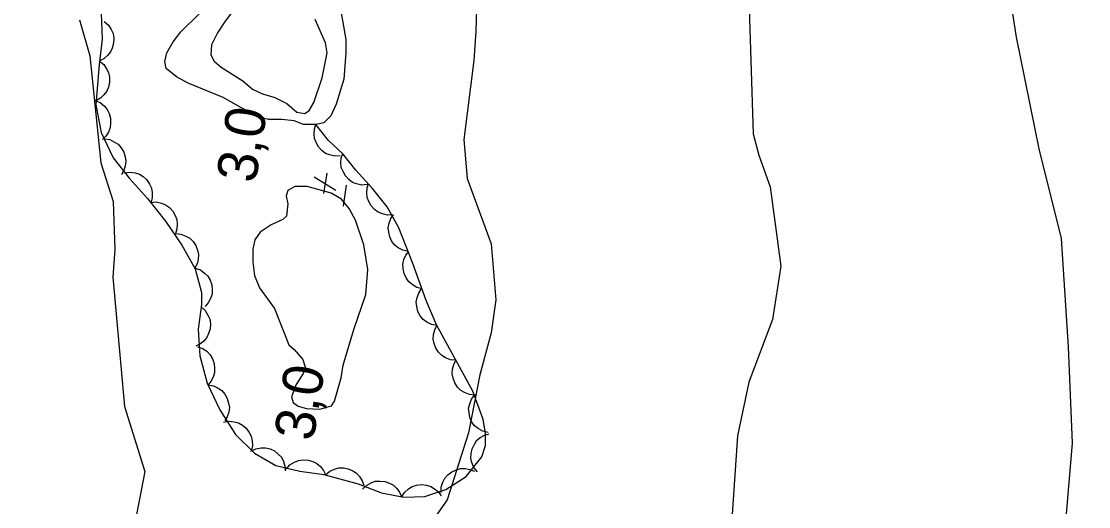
# Model space of a CAD drawing. Extents: x 282461 to 284471, y 5554090 to 5557646.
# Drawn here: x 283556.5 to 283636.5, y 5556246.8 to 5556283.2 of the extents above; entities that cross this region are included whole.
import ezdxf

# ---------------------------------------------------------------- set-up
doc = ezdxf.new("R2010")
doc.units = 0
for name, color, linetype in [('Niveau 1', 7, 'Continuous'), ('Niveau 2', 7, 'Continuous'), ('Niveau 3', 7, 'Continuous'), ('Niveau 4', 7, 'Continuous'), ('Niveau 44', 7, 'Continuous'), ('Niveau 7', 7, 'Continuous')]:
    doc.layers.add(name, color=color, linetype=linetype)

msp = doc.modelspace()

# ---------------------------------------------------------------- linework, layer by layer
at = {"layer": 'Niveau 1'}
for points in [[(283634.92, 5556180.26), (283636.05, 5556184.45), (283636.5, 5556187.01), (283635.5, 5556195.59), (283634.27, 5556203.48), (283631.43, 5556210.19), (283629.53, 5556215.05), (283628.31, 5556221.54), (283629.44, 5556226.66), (283633.3, 5556238.08), (283634.65, 5556243.9), (283635.29, 5556251.58), (283635, 5556258.78), (283634.47, 5556266.91), (283632.79, 5556273.63), (283631.1, 5556281.98), (283629.38, 5556293.12)], [(283610.84, 5556291.26), (283611.37, 5556274.75), (283611.8, 5556273.14), (283612.63, 5556270.77), (283613.43, 5556264.84), (283612.81, 5556260.83), (283611.03, 5556256.14), (283610.2, 5556252.12), (283609.74, 5556245.52), (283609.77, 5556241.11), (283609.58, 5556236.23), (283608.69, 5556230.18), (283607.12, 5556223.66), (283601.69, 5556204.1), (283600.34, 5556198.05), (283600.38, 5556193.64), (283601.34, 5556189.47), (283602.49, 5556187.97), (283606.18, 5556181.58), (283608.75, 5556175)]]:
    msp.add_lwpolyline(points, dxfattribs=at)
at = {"layer": 'Niveau 2'}
for points in [[(283590.71, 5556286.68), (283590.59, 5556282.41), (283590.44, 5556280.23), (283589.69, 5556274.33), (283589.94, 5556271.39), (283591.73, 5556266.5), (283592.09, 5556262.32), (283591.73, 5556259.83), (283590.9, 5556256.7), (283590.05, 5556252.35), (283588.43, 5556247.33), (283585.53, 5556243.15)], [(283560.9, 5556283.29), (283561.68, 5556280.58), (283562.49, 5556272.58)], [(283562.49, 5556272.58), (283563.43, 5556269.68), (283563.55, 5556266.08), (283563.4, 5556264.01), (283564.28, 5556254.32), (283565.8, 5556249.45), (283565.01, 5556245.47), (283565.15, 5556244.43), (283565.69, 5556242.29), (283566.06, 5556236.75), (283566.39, 5556235.16), (283565.68, 5556233.48), (283564.41, 5556231.61), (283562.68, 5556229.85), (283560.82, 5556229.13), (283558.61, 5556228.76), (283557.22, 5556228.98), (283555.42, 5556231.28)]]:
    msp.add_lwpolyline(points, dxfattribs=at)
at = {"layer": 'Niveau 3'}
for p, q in [((283579.19, 5556270.27), (283579.44, 5556271.81)), ((283578.48, 5556271.53), (283580.11, 5556270.53)), ((283580.67, 5556269.33), (283580.91, 5556270.91))]:
    msp.add_line(p, q, dxfattribs=at)
at = {"layer": 'Niveau 4'}
for points in [[(283573.47, 5556285.4), (283571.76, 5556283.11), (283571.24, 5556282.3), (283570.79, 5556281.42), (283570.74, 5556280.66), (283570.98, 5556280.2), (283571.5, 5556279.74), (283573.14, 5556278.71), (283573.85, 5556278.08), (283574.61, 5556277.74), (283575.54, 5556277.46), (283576.42, 5556277.01), (283577.18, 5556276.38), (283577.77, 5556276.27), (283578.11, 5556276.5), (283578.46, 5556277.09), (283579.07, 5556278.95), (283579.46, 5556280.82), (283579.33, 5556281.57), (283578.56, 5556283.31)], [(283581.45, 5556260.09), (283582.35, 5556262.72), (283582.5, 5556264.58), (283582.19, 5556266.43), (283581.58, 5556268.29), (283581.11, 5556269.15), (283580.52, 5556269.84), (283579.76, 5556270.3), (283577.95, 5556270.8), (283577.02, 5556270.79), (283576.5, 5556270.5), (283576.39, 5556270.09), (283576.51, 5556269.51), (283576.4, 5556268.58), (283576.12, 5556268.34), (283575.25, 5556267.92), (283574.44, 5556267.39), (283574.04, 5556266.81), (283573.87, 5556266.11), (283573.88, 5556265.12), (283574.01, 5556264.13), (283574.37, 5556263.21), (283575.5, 5556261.65), (283576.57, 5556258.93), (283576.98, 5556258.59), (283577.63, 5556257.84), (283577.82, 5556257.2), (283577.65, 5556256.79), (283577.13, 5556255.97), (283576.79, 5556255.04), (283576.91, 5556254.63), (283577.27, 5556254.35), (283577.91, 5556254.18), (283578.9, 5556254.13), (283579.77, 5556254.37), (283580, 5556254.72), (283580.5, 5556256.47), (283580.66, 5556257.41), (283581.45, 5556260.09)]]:
    msp.add_lwpolyline(points, dxfattribs=at)
at = {"layer": 'Niveau 44'}
for points in [[(283562.52, 5556283.79), (283562.59, 5556281.84), (283562.36, 5556279.93), (283562.13, 5556276.92), (283562.52, 5556274.84), (283563.43, 5556272.95), (283564.65, 5556271.39), (283566, 5556269.91), (283567.34, 5556268.21), (283568.57, 5556266.41), (283569.57, 5556264.63), (283570.03, 5556262.86), (283570.03, 5556261.96), (283569.78, 5556260.12), (283569.92, 5556258.11), (283570.46, 5556256.07), (283571.4, 5556254.06), (283572.59, 5556252.23), (283574, 5556250.82), (283575.61, 5556249.9), (283577.4, 5556249.49), (283579.2, 5556249.24), (283581.78, 5556248.53), (283583.53, 5556247.85), (283585.2, 5556247.54), (283586.77, 5556247.59), (283588.34, 5556248.1), (283589.87, 5556249.08), (283591.05, 5556250.54), (283591.31, 5556251.39), (283591.32, 5556252.32), (283591.15, 5556253.34), (283590.36, 5556255.48), (283587.65, 5556260.43), (283586.87, 5556262.26), (283585.88, 5556265.04), (283584.82, 5556267.71), (283583.94, 5556269.27), (283582.86, 5556270.65), (283581.61, 5556272.02), (283580.66, 5556273.22), (283579.55, 5556274.24), (283578.61, 5556275.45)], [(283562.75, 5556283.16), (283563.06, 5556282.89), (283563.28, 5556282.55), (283563.41, 5556282.25), (283563.46, 5556281.9), (283563.45, 5556281.54), (283563.34, 5556281.17), (283563.22, 5556280.88), (283562.99, 5556280.61), (283562.71, 5556280.37), (283562.39, 5556280.21)], [(283562.38, 5556280.21), (283562.71, 5556279.95), (283562.93, 5556279.62), (283563.08, 5556279.33), (283563.15, 5556278.99), (283563.15, 5556278.62), (283563.06, 5556278.25), (283562.95, 5556277.95), (283562.73, 5556277.67), (283562.46, 5556277.42), (283562.16, 5556277.25)], [(283562.07, 5556277.24), (283562.45, 5556277.08), (283562.76, 5556276.82), (283562.97, 5556276.57), (283563.12, 5556276.26), (283563.22, 5556275.91), (283563.23, 5556275.53), (283563.2, 5556275.21), (283563.07, 5556274.88), (283562.87, 5556274.57), (283562.62, 5556274.32)], [(283580.43, 5556273.1), (283580.02, 5556273.08), (283579.63, 5556273.17), (283579.32, 5556273.28), (283579.04, 5556273.5), (283578.8, 5556273.76), (283578.62, 5556274.1), (283578.49, 5556274.4), (283578.47, 5556274.75), (283578.5, 5556275.11), (283578.61, 5556275.45)], [(283562.75, 5556274.37), (283563.16, 5556274.31), (283563.52, 5556274.13), (283563.8, 5556273.96), (283564.02, 5556273.69), (283564.21, 5556273.38), (283564.31, 5556273.01), (283564.37, 5556272.69), (283564.32, 5556272.35), (283564.22, 5556272), (283564.04, 5556271.69)], [(283582.46, 5556270.94), (283582.05, 5556270.91), (283581.66, 5556271), (283581.35, 5556271.11), (283581.07, 5556271.32), (283580.82, 5556271.59), (283580.64, 5556271.92), (283580.51, 5556272.22), (283580.48, 5556272.57), (283580.51, 5556272.93), (283580.62, 5556273.27)], [(283564.26, 5556271.82), (283564.67, 5556271.88), (283565.07, 5556271.82), (283565.38, 5556271.73), (283565.67, 5556271.54), (283565.94, 5556271.29), (283566.15, 5556270.97), (283566.29, 5556270.68), (283566.35, 5556270.34), (283566.34, 5556269.97), (283566.26, 5556269.62)], [(283584.39, 5556268.69), (283583.98, 5556268.66), (283583.59, 5556268.75), (283583.28, 5556268.87), (283583, 5556269.08), (283582.76, 5556269.34), (283582.57, 5556269.68), (283582.45, 5556269.98), (283582.42, 5556270.32), (283582.45, 5556270.69), (283582.56, 5556271.03)], [(283566.24, 5556269.61), (283566.65, 5556269.64), (283567.05, 5556269.55), (283567.35, 5556269.43), (283567.63, 5556269.22), (283567.88, 5556268.96), (283568.06, 5556268.62), (283568.19, 5556268.33), (283568.22, 5556267.98), (283568.19, 5556267.61), (283568.08, 5556267.27)], [(283585.53, 5556265.93), (283585.12, 5556266.02), (283584.77, 5556266.21), (283584.51, 5556266.41), (283584.3, 5556266.69), (283584.14, 5556267.02), (283584.06, 5556267.39), (283584.03, 5556267.71), (283584.1, 5556268.05), (283584.23, 5556268.4), (283584.43, 5556268.69)], [(283568.09, 5556267.27), (283568.5, 5556267.24), (283568.87, 5556267.09), (283569.16, 5556266.93), (283569.4, 5556266.68), (283569.61, 5556266.37), (283569.74, 5556266.02), (283569.81, 5556265.7), (283569.79, 5556265.36), (283569.7, 5556265), (283569.54, 5556264.68)], [(283586.56, 5556263.14), (283586.16, 5556263.24), (283585.81, 5556263.45), (283585.56, 5556263.66), (283585.36, 5556263.95), (283585.21, 5556264.28), (283585.14, 5556264.65), (283585.12, 5556264.98), (283585.2, 5556265.32), (283585.35, 5556265.65), (283585.56, 5556265.94)], [(283569.56, 5556264.68), (283569.95, 5556264.55), (283570.27, 5556264.31), (283570.51, 5556264.08), (283570.68, 5556263.78), (283570.8, 5556263.43), (283570.83, 5556263.05), (283570.83, 5556262.73), (283570.71, 5556262.4), (283570.54, 5556262.08), (283570.3, 5556261.81)], [(283587.67, 5556260.39), (283587.26, 5556260.47), (283586.91, 5556260.65), (283586.64, 5556260.84), (283586.43, 5556261.12), (283586.25, 5556261.44), (283586.17, 5556261.81), (283586.12, 5556262.13), (283586.19, 5556262.48), (283586.31, 5556262.82), (283586.5, 5556263.12)], [(283570, 5556261.78), (283570.31, 5556261.5), (283570.52, 5556261.16), (283570.65, 5556260.86), (283570.7, 5556260.51), (283570.68, 5556260.14), (283570.57, 5556259.78), (283570.44, 5556259.49), (283570.21, 5556259.22), (283569.92, 5556258.99), (283569.6, 5556258.83)], [(283589.1, 5556257.78), (283588.69, 5556257.82), (283588.31, 5556257.97), (283588.03, 5556258.14), (283587.79, 5556258.39), (283587.59, 5556258.69), (283587.46, 5556259.05), (283587.39, 5556259.37), (283587.42, 5556259.72), (283587.51, 5556260.07), (283587.67, 5556260.39)], [(283569.74, 5556258.8), (283570.13, 5556258.66), (283570.45, 5556258.43), (283570.69, 5556258.2), (283570.86, 5556257.9), (283570.99, 5556257.55), (283571.02, 5556257.17), (283571.02, 5556256.85), (283570.9, 5556256.52), (283570.73, 5556256.2), (283570.5, 5556255.93)], [(283590.53, 5556255.18), (283590.11, 5556255.22), (283589.74, 5556255.37), (283589.46, 5556255.53), (283589.22, 5556255.78), (283589.02, 5556256.09), (283588.89, 5556256.45), (283588.82, 5556256.76), (283588.85, 5556257.11), (283588.94, 5556257.47), (283589.1, 5556257.78)], [(283570.52, 5556255.94), (283570.93, 5556255.87), (283571.29, 5556255.7), (283571.57, 5556255.52), (283571.79, 5556255.25), (283571.97, 5556254.93), (283572.07, 5556254.57), (283572.13, 5556254.25), (283572.08, 5556253.9), (283571.96, 5556253.55), (283571.78, 5556253.25)], [(283591.51, 5556252.37), (283591.11, 5556252.47), (283590.76, 5556252.67), (283590.5, 5556252.88), (283590.3, 5556253.16), (283590.15, 5556253.49), (283590.08, 5556253.86), (283590.05, 5556254.19), (283590.13, 5556254.53), (283590.27, 5556254.87), (283590.48, 5556255.16)], [(283571.68, 5556253.14), (283572.09, 5556253.22), (283572.49, 5556253.17), (283572.81, 5556253.1), (283573.11, 5556252.92), (283573.39, 5556252.69), (283573.61, 5556252.38), (283573.77, 5556252.1), (283573.84, 5556251.75), (283573.85, 5556251.39), (283573.78, 5556251.04)], [(283590.71, 5556249.44), (283590.45, 5556249.76), (283590.3, 5556250.13), (283590.22, 5556250.45), (283590.23, 5556250.8), (283590.31, 5556251.15), (283590.48, 5556251.49), (283590.65, 5556251.77), (283590.92, 5556251.99), (283591.24, 5556252.17), (283591.58, 5556252.28)], [(283573.73, 5556250.97), (283574.11, 5556251.15), (283574.5, 5556251.22), (283574.83, 5556251.23), (283575.17, 5556251.14), (283575.5, 5556250.99), (283575.79, 5556250.74), (283576.02, 5556250.52), (283576.18, 5556250.2), (283576.29, 5556249.85), (283576.31, 5556249.5)], [(283576.38, 5556249.63), (283576.66, 5556249.94), (283577.01, 5556250.15), (283577.31, 5556250.28), (283577.65, 5556250.32), (283578.02, 5556250.3), (283578.38, 5556250.19), (283578.67, 5556250.06), (283578.94, 5556249.83), (283579.17, 5556249.54), (283579.33, 5556249.22)], [(283579.32, 5556249.21), (283579.64, 5556249.47), (283580.01, 5556249.64), (283580.32, 5556249.73), (283580.67, 5556249.72), (283581.03, 5556249.66), (283581.37, 5556249.5), (283581.65, 5556249.33), (283581.88, 5556249.07), (283582.07, 5556248.76), (283582.19, 5556248.42)], [(283587.98, 5556247.87), (283587.99, 5556248.28), (283588.11, 5556248.66), (283588.26, 5556248.96), (283588.49, 5556249.21), (283588.78, 5556249.44), (283589.13, 5556249.59), (283589.44, 5556249.68), (283589.79, 5556249.68), (283590.15, 5556249.61), (283590.48, 5556249.47)], [(283582.1, 5556248.12), (283582.39, 5556248.41), (283582.74, 5556248.6), (283583.05, 5556248.72), (283583.4, 5556248.74), (283583.76, 5556248.71), (283584.12, 5556248.58), (283584.41, 5556248.44), (283584.66, 5556248.19), (283584.88, 5556247.9), (283585.02, 5556247.57)], [(283585.02, 5556247.53), (283585.24, 5556247.88), (283585.54, 5556248.15), (283585.82, 5556248.33), (283586.15, 5556248.43), (283586.52, 5556248.47), (283586.89, 5556248.42), (283587.21, 5556248.34), (283587.5, 5556248.16), (283587.78, 5556247.92), (283587.99, 5556247.63)]]:
    msp.add_lwpolyline(points, dxfattribs=at)
at = {"layer": 'Niveau 7'}
msp.add_lwpolyline([(283580.35, 5556284.66), (283580.84, 5556281.81), (283580.85, 5556280.82), (283580.69, 5556278.84), (283580.12, 5556276.97), (283579.72, 5556276.1), (283579.2, 5556275.57), (283578.61, 5556275.45), (283577.69, 5556275.44), (283576.99, 5556275.72), (283576.05, 5556275.83), (283575.06, 5556275.82), (283574.19, 5556276.04), (283571.67, 5556277.47), (283569.04, 5556278.55), (283568.16, 5556279.01), (283567.4, 5556279.64), (283567.28, 5556280.17), (283567.45, 5556280.81), (283567.91, 5556281.63), (283568.48, 5556282.39), (283569.87, 5556283.74)], dxfattribs=at)

# ---------------------------------------------------------------- texts
at = {"layer": 'Niveau 3'}
for p in [(283573.4, 5556266.58), (283577.73, 5556247.26)]:
    msp.add_text('    3,0', height=3, rotation=81.0958, dxfattribs=at).set_placement(p)

doc.saveas('drawing.dxf')
